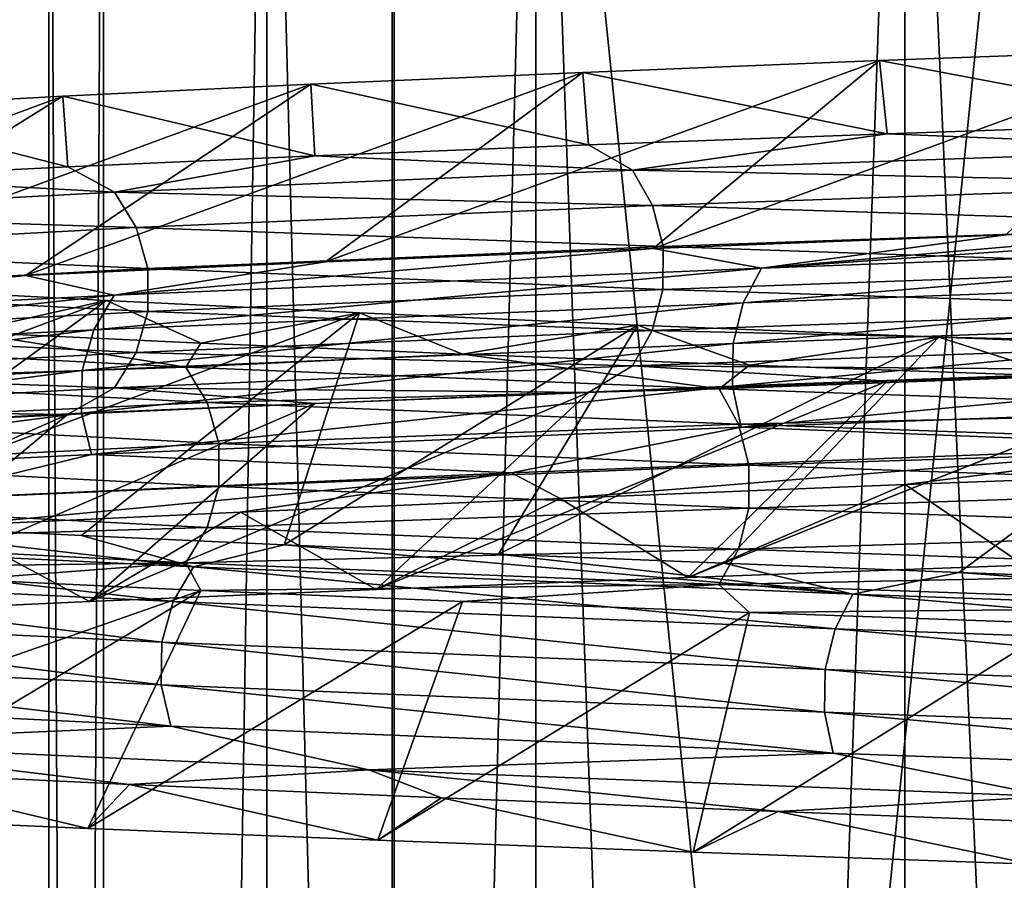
# Model space of a CAD drawing. Header units: metres. Extents: x -206 to 75, y -104 to 104.
# Tile 754 of 1056: x -10.6 to -8.84, y -56.25 to -54.71. Entities that reach past the tile are written whole.
import ezdxf

# ---------------------------------------------------------------- set-up
doc = ezdxf.new("R2010")
doc.units = ezdxf.units.M
doc.layers.add('solid_01_1-CONSUMER_THERM_B_125288', color=7, linetype='CONTINUOUS')

msp = doc.modelspace()

# ---------------------------------------------------------------- linework, layer by layer
at = {"layer": 'solid_01_1-CONSUMER_THERM_B_125288'}
for points in [[(-27.776106, 66.214066), (28.050987, 67.836098), (-27.757145, -66.232315)], [(28.050987, 67.836098), (-27.757065, -66.785934), (-27.757145, -66.232315)], [(28.050987, 67.836098), (27.851068, 67.319839), (-27.757065, -66.785934)], [(27.851068, 67.319839), (27.74942, 66.775635), (-27.757065, -66.785934)], [(27.74942, 66.775635), (-28.058632, -67.846397), (-27.858715, -67.330139)], [(27.74942, 66.775635), (27.749498, 66.222015), (-28.058632, -67.846397)], [(27.74942, 66.775635), (-27.858715, -67.330139), (-27.757065, -66.785934)], [(27.749498, 66.222015), (27.768459, -66.224365), (-28.058632, -67.846397)], [(-18.213459, -45.817539, 1.5), (-19.476553, -45.904934, 1.5), (69.506912, -74.995201, 1.5)], [(35.395393, -57.260349, 1.5), (18.218929, -45.812325, 1.5), (-18.213459, -45.817539, 1.5)], [(37.092922, -58.218811, 1.5), (-18.213459, -45.817539, 1.5), (69.506912, -74.995201, 1.5)], [(37.092922, -58.218811, 1.5), (35.395393, -57.260349, 1.5), (-18.213459, -45.817539, 1.5)], [(-19.476553, -45.904934, 1.5), (-20.110367, -46.015713, 1.5), (69.506912, -74.995201, 1.5)], [(-20.110367, -46.015713, 1.5), (-20.738798, -46.171688, 1.5), (69.506912, -74.995201, 1.5)], [(-20.738798, -46.171688, 1.5), (-21.356617, -46.372227, 1.5), (69.506912, -74.995201, 1.5)], [(-21.356617, -46.372227, 1.5), (-21.958729, -46.615906, 1.5), (69.506912, -74.995201, 1.5)], [(-38.864662, -46.52047, 75.400002), (-54.590946, -63.612965, 75.400002), (54.609055, -63.597332, 75.400002)], [(-37.59338, -46.610531, 75.400002), (-38.864662, -46.52047, 75.400002), (54.609055, -63.597332, 75.400002)], [(37.606621, -46.599766, 75.400002), (-37.59338, -46.610531, 75.400002), (54.609055, -63.597332, 75.400002)], [(-21.958729, -46.615906, 1.5), (-22.540312, -46.900536, 1.5), (69.506912, -74.995201, 1.5)], [(-22.540312, -46.900536, 1.5), (-23.096958, -47.223244, 1.5), (69.506912, -74.995201, 1.5)], [(-23.096958, -47.223244, 1.5), (-24.120508, -47.968487, 1.5), (69.506912, -74.995201, 1.5)], [(-24.120508, -47.968487, 1.5), (-33.833458, -56.120991, 1.5), (69.506912, -74.995201, 1.5)], [(-11.99159, -59.106865, 72.400002), (-11.993093, -48.606865, 72.400002), (12.006907, -48.603428, 72.400002)], [(-11.99159, -59.106865, 72.400002), (12.006907, -48.603428, 72.400002), (12.00841, -59.103428, 72.400002)], [(-16.914755, -50.999844, 22.799248), (-9.934341, -50.99984, 10.704712), (-9.934357, -65.000008, 10.704728)], [(-16.914755, -50.999844, 22.799248), (-9.934357, -65.000008, 10.704728), (-16.914745, -65.000008, 22.799221)], [(-16.914244, -65.000008, 26.205753), (-9.930285, -50.99984, 38.29821), (-16.914253, -50.999844, 26.205725)], [(-16.914244, -65.000008, 26.205753), (-9.930301, -65.000008, 38.298191), (-9.930285, -50.99984, 38.29821)], [(-9.934357, -65.000008, 10.704728), (-9.934341, -50.99984, 10.704712), (-8.502192, -50.99984, 9.778798)], [(-8.502185, -65.000008, 9.778798), (-9.934357, -65.000008, 10.704728), (-8.502192, -50.99984, 9.778798)], [(-8.497856, -65.000008, 39.223701), (-9.930285, -50.99984, 38.29821), (-9.930301, -65.000008, 38.298191)], [(-8.497856, -65.000008, 39.223701), (-8.497863, -50.99984, 39.223701), (-9.930285, -50.99984, 38.29821)], [(-10.55, -72, 24.5), (-10.55, -53.385639, 24.5), (-10.451737, -53.385639, 25.936554)], [(-10.451715, -72, 23.063284), (-10.451737, -53.385639, 23.063446), (-10.55, -53.385639, 24.5)], [(-10.55, -72, 24.5), (-10.451715, -72, 23.063284), (-10.55, -53.385639, 24.5)], [(-10.451713, -72, 25.936741), (-10.55, -72, 24.5), (-10.451737, -53.385639, 25.936554)], [(-10.451713, -72, 25.936741), (-10.451737, -53.385639, 25.936554), (-10.158779, -53.385639, 27.346348)], [(-10.451715, -72, 23.063284), (-10.158779, -53.385639, 21.653652), (-10.451737, -53.385639, 23.063446)], [(-10.451715, -72, 23.063284), (-10.158758, -72, 21.653572), (-10.158779, -53.385639, 21.653652)], [(-10.158751, -72, 27.346455), (-10.451713, -72, 25.936741), (-10.158779, -53.385639, 27.346348)], [(-10.158751, -72, 27.346455), (-10.158779, -53.385639, 27.346348), (-9.676583, -53.385639, 28.703121)], [(-9.676615, -72, 20.296957), (-9.676583, -53.385639, 20.296879), (-10.158779, -53.385639, 21.653652)], [(-10.158758, -72, 21.653572), (-9.676615, -72, 20.296957), (-10.158779, -53.385639, 21.653652)], [(-9.676604, -72, 28.703068), (-10.158751, -72, 27.346455), (-9.676583, -53.385639, 28.703121)], [(-9.676615, -72, 20.296957), (-9.014235, -72, 19.018581), (-9.676583, -53.385639, 20.296879)], [(-9.676604, -72, 28.703068), (-9.676583, -53.385639, 28.703121), (-9.014131, -53.385639, 29.981602)], [(-9.014219, -72, 29.981443), (-9.676604, -72, 28.703068), (-9.014131, -53.385639, 29.981602)], [(-9.014235, -72, 19.018581), (-9.014131, -53.385639, 19.018398), (-9.676583, -53.385639, 20.296879)], [(-9.014235, -72, 19.018581), (-8.183852, -72, 17.842148), (-9.014131, -53.385639, 19.018398)], [(-8.183835, -72, 31.157873), (-9.014219, -72, 29.981443), (-9.014131, -53.385639, 29.981602)], [(-8.183835, -72, 31.157873), (-9.014131, -53.385639, 29.981602), (-8.183762, -53.385639, 31.157969)], [(-8.183852, -72, 17.842148), (-8.183762, -53.385639, 17.842031), (-9.014131, -53.385639, 19.018398)], [(-9.465811, -55.121799, 33.569733), (-9.060058, -54.785015, 32.989384), (-8.486133, -54.763695, 33.569283)], [(-8.833298, -55.097351, 34.18597), (-9.465811, -55.121799, 33.569733), (-8.486133, -54.763695, 33.569283)], [(-8.467675, -54.896683, 33.24715), (-8.486133, -54.763695, 33.569283), (-9.060058, -54.785015, 32.989384)], [(-10.053697, -55.146118, 32.914612), (-9.591851, -54.806232, 32.376793), (-9.060058, -54.785015, 32.989384)], [(-9.465811, -55.121799, 33.569733), (-10.053697, -55.146118, 32.914612), (-9.060058, -54.785015, 32.989384)], [(-9.045887, -54.916439, 32.647861), (-9.060058, -54.785015, 32.989384), (-9.591851, -54.806232, 32.376793)], [(-9.045887, -54.916439, 32.647861), (-8.467675, -54.896683, 33.24715), (-9.060058, -54.785015, 32.989384)], [(-10.592022, -55.170338, 32.22699), (-10.079946, -54.827473, 31.733961), (-9.591851, -54.806232, 32.376793)], [(-10.053697, -55.146118, 32.914612), (-10.592022, -55.170338, 32.22699), (-9.591851, -54.806232, 32.376793)], [(-9.581764, -54.936188, 32.010754), (-9.591851, -54.806232, 32.376793), (-10.079946, -54.827473, 31.733961)], [(-9.581764, -54.936188, 32.010754), (-9.045887, -54.916439, 32.647861), (-9.591851, -54.806232, 32.376793)], [(-11.081029, -55.194691, 31.507397), (-10.524714, -54.848923, 31.060173), (-10.079946, -54.827473, 31.733961)], [(-10.592022, -55.170338, 32.22699), (-11.081029, -55.194691, 31.507397), (-10.079946, -54.827473, 31.733961)], [(-10.072632, -54.955933, 31.338556), (-10.079946, -54.827473, 31.733961), (-10.524714, -54.848923, 31.060173)], [(-10.072632, -54.955933, 31.338556), (-9.581764, -54.936188, 32.010754), (-10.079946, -54.827473, 31.733961)], [(-11.52352, -55.219395, 30.751629), (-10.92564, -54.870621, 30.356218), (-10.524714, -54.848923, 31.060173)], [(-11.081029, -55.194691, 31.507397), (-11.52352, -55.219395, 30.751629), (-10.524714, -54.848923, 31.060173)], [(-10.516216, -54.975681, 30.634117), (-10.524714, -54.848923, 31.060173), (-10.92564, -54.870621, 30.356218)], [(-10.516216, -54.975681, 30.634117), (-10.072632, -54.955933, 31.338556), (-10.524714, -54.848923, 31.060173)], [(-10.910751, -54.995434, 29.900881), (-10.516216, -54.975681, 30.634117), (-10.92564, -54.870621, 30.356218)], [(-8.398017, -54.94239, 33.228203), (-8.467675, -54.896683, 33.24715), (-9.045887, -54.916439, 32.647861)], [(-9.502686, -54.981606, 32.010929), (-9.045887, -54.916439, 32.647861), (-9.581764, -54.936188, 32.010754)], [(-8.398017, -54.94239, 33.228203), (-9.045887, -54.916439, 32.647861), (-9.502686, -54.981606, 32.010929)], [(-9.502686, -54.981606, 32.010929), (-9.581764, -54.936188, 32.010754), (-10.072632, -54.955933, 31.338556)], [(-8.398017, -54.94239, 33.228203), (-9.502686, -54.981606, 32.010929), (-8.366717, -55.005844, 33.195671)], [(-10.431982, -55.020821, 30.655184), (-10.072632, -54.955933, 31.338556), (-10.516216, -54.975681, 30.634117)], [(-9.502686, -54.981606, 32.010929), (-10.072632, -54.955933, 31.338556), (-10.431982, -55.020821, 30.655184)], [(-10.431982, -55.020821, 30.655184), (-10.516216, -54.975681, 30.634117), (-10.910751, -54.995434, 29.900881)], [(-9.502686, -54.981606, 32.010929), (-10.431982, -55.020821, 30.655184), (-9.467268, -55.045059, 31.982935)], [(-9.502686, -54.981606, 32.010929), (-9.467268, -55.045059, 31.982935), (-8.366717, -55.005844, 33.195671)], [(-10.431982, -55.020821, 30.655184), (-10.910751, -54.995434, 29.900881), (-11.169208, -55.060036, 29.185963)], [(-8.366717, -55.005844, 33.195671), (-9.467268, -55.045059, 31.982935), (-8.349817, -55.079388, 33.178108)], [(-10.431982, -55.020821, 30.655184), (-11.169208, -55.060036, 29.185963), (-10.393101, -55.084274, 30.632242)], [(-10.431982, -55.020821, 30.655184), (-10.393101, -55.084274, 30.632242), (-9.467268, -55.045059, 31.982935)], [(-9.467268, -55.045059, 31.982935), (-10.393101, -55.084274, 30.632242), (-9.448146, -55.118607, 31.967821)], [(-9.467268, -55.045059, 31.982935), (-9.448146, -55.118607, 31.967821), (-8.349817, -55.079388, 33.178108)], [(-11.169208, -55.060036, 29.185963), (-11.127578, -55.123489, 29.168497), (-10.393101, -55.084274, 30.632242)], [(-9.271611, -55.15707, 33.854637), (-8.389162, -55.080971, 34.572845), (-7.928165, -55.064514, 34.939602)], [(-9.271611, -55.15707, 33.854637), (-7.928165, -55.064514, 34.939602), (-7.947183, -55.108353, 35.002033)], [(-10.393101, -55.084274, 30.632242), (-11.127578, -55.123489, 29.168497), (-10.372108, -55.157822, 30.619856)], [(-10.393101, -55.084274, 30.632242), (-10.372108, -55.157822, 30.619856), (-9.448146, -55.118607, 31.967821)], [(-8.349817, -55.079388, 33.178108), (-9.448146, -55.118607, 31.967821), (-8.349862, -55.156288, 33.178154)], [(-9.271611, -55.15707, 33.854637), (-8.833298, -55.097351, 34.18597), (-8.389162, -55.080971, 34.572845)], [(-9.271611, -55.15707, 33.854637), (-9.465811, -55.121799, 33.569733), (-8.833298, -55.097351, 34.18597)], [(-7.947183, -55.108353, 35.002033), (-7.975115, -55.170601, 35.038937), (-9.304198, -55.219318, 33.887508)], [(-9.271611, -55.15707, 33.854637), (-7.947183, -55.108353, 35.002033), (-9.304198, -55.219318, 33.887508)], [(-11.127578, -55.123489, 29.168497), (-11.105102, -55.197037, 29.159067), (-10.372108, -55.157822, 30.619856)], [(-10.432764, -55.205788, 32.543274), (-10.053697, -55.146118, 32.914612), (-9.465811, -55.121799, 33.569733)], [(-10.432764, -55.205788, 32.543274), (-9.465811, -55.121799, 33.569733), (-9.271611, -55.15707, 33.854637)], [(-9.448146, -55.118607, 31.967821), (-10.372108, -55.157822, 30.619856), (-9.448195, -55.195503, 31.967861)], [(-9.448146, -55.118607, 31.967821), (-9.448195, -55.195503, 31.967861), (-8.349862, -55.156288, 33.178154)], [(-10.432764, -55.205788, 32.543274), (-10.592022, -55.170338, 32.22699), (-10.053697, -55.146118, 32.914612)], [(-10.372108, -55.157822, 30.619856), (-11.105102, -55.197037, 29.159067), (-10.372163, -55.234718, 30.619888)], [(-9.271611, -55.15707, 33.854637), (-9.304198, -55.219318, 33.887508), (-10.469431, -55.268036, 32.571537)], [(-10.432764, -55.205788, 32.543274), (-9.271611, -55.15707, 33.854637), (-10.469431, -55.268036, 32.571537)], [(-10.372108, -55.157822, 30.619856), (-10.372163, -55.234718, 30.619888), (-9.448195, -55.195503, 31.967861)], [(-8.349862, -55.156288, 33.178154), (-9.448195, -55.195503, 31.967861), (-8.366839, -55.229801, 33.195797)], [(-11.406818, -55.254505, 31.088171), (-11.081029, -55.194691, 31.507397), (-10.592022, -55.170338, 32.22699)], [(-11.406818, -55.254505, 31.088171), (-10.592022, -55.170338, 32.22699), (-10.432764, -55.205788, 32.543274)], [(-7.975115, -55.170601, 35.038937), (-7.990748, -55.243305, 35.059586), (-9.322434, -55.292023, 33.905899)], [(-9.304198, -55.219318, 33.887508), (-7.975115, -55.170601, 35.038937), (-9.322434, -55.292023, 33.905899)], [(-11.444372, -55.587627, 18.102747), (-10.44636, -55.215351, 17.975473), (-10.854959, -55.193855, 18.669559)], [(-11.105102, -55.197037, 29.159067), (-11.105161, -55.273933, 29.159092), (-10.372163, -55.234718, 30.619888)], [(-10.699021, -55.271793, 18.690693), (-10.854959, -55.193855, 18.669559), (-10.44636, -55.215351, 17.975473)], [(-9.448195, -55.195503, 31.967861), (-10.372163, -55.234718, 30.619888), (-9.467407, -55.269016, 31.983046)], [(-9.448195, -55.195503, 31.967861), (-9.467407, -55.269016, 31.983046), (-8.366839, -55.229801, 33.195797)], [(-10.432764, -55.205788, 32.543274), (-10.469431, -55.268036, 32.571537), (-11.446909, -55.316753, 31.11132)], [(-11.406818, -55.254505, 31.088171), (-10.432764, -55.205788, 32.543274), (-11.446909, -55.316753, 31.11132)], [(-11.444372, -55.587627, 18.102747), (-10.994227, -55.612057, 17.35742), (-10.44636, -55.215351, 17.975473)], [(-10.994227, -55.612057, 17.35742), (-9.992383, -55.237167, 17.308826), (-10.44636, -55.215351, 17.975473)], [(-10.277239, -55.291527, 17.973726), (-10.699021, -55.271793, 18.690693), (-10.44636, -55.215351, 17.975473)], [(-10.277239, -55.291527, 17.973726), (-10.44636, -55.215351, 17.975473), (-9.992383, -55.237167, 17.308826)], [(-10.372163, -55.234718, 30.619888), (-11.105161, -55.273933, 29.159092), (-10.393253, -55.308231, 30.632332)], [(-9.304198, -55.219318, 33.887508), (-9.322434, -55.292023, 33.905899), (-10.489949, -55.340744, 32.587349)], [(-10.469431, -55.268036, 32.571537), (-9.304198, -55.219318, 33.887508), (-10.489949, -55.340744, 32.587349)], [(-10.372163, -55.234718, 30.619888), (-10.393253, -55.308231, 30.632332), (-9.467407, -55.269016, 31.983046)], [(-8.366839, -55.229801, 33.195797), (-9.467407, -55.269016, 31.983046), (-8.398205, -55.293186, 33.228397)], [(-10.994227, -55.612057, 17.35742), (-10.491112, -55.636826, 16.638325), (-9.992383, -55.237167, 17.308826)], [(-10.491112, -55.636826, 16.638325), (-10.127625, -55.653412, 16.176121), (-9.992383, -55.237167, 17.308826)], [(-9.807855, -55.311253, 17.287312), (-10.277239, -55.291527, 17.973726), (-9.992383, -55.237167, 17.308826)], [(-10.127625, -55.653412, 16.176121), (-9.494071, -55.259132, 16.671307), (-9.992383, -55.237167, 17.308826)], [(-9.807855, -55.311253, 17.287312), (-9.992383, -55.237167, 17.308826), (-9.494071, -55.259132, 16.671307)], [(-7.990748, -55.243305, 35.059586), (-7.991798, -55.319893, 35.060955), (-9.323657, -55.36861, 33.90712)], [(-9.322434, -55.292023, 33.905899), (-7.990748, -55.243305, 35.059586), (-9.323657, -55.36861, 33.90712)], [(-10.469431, -55.268036, 32.571537), (-10.489949, -55.340744, 32.587349), (-11.469341, -55.389462, 31.124268)], [(-11.446909, -55.316753, 31.11132), (-10.469431, -55.268036, 32.571537), (-11.469341, -55.389462, 31.124268)], [(-9.467407, -55.269016, 31.983046), (-10.393253, -55.308231, 30.632332), (-9.502899, -55.332405, 32.011097)], [(-10.127625, -55.653412, 16.176121), (-9.743278, -55.669983, 15.729928), (-9.494071, -55.259132, 16.671307)], [(-9.292981, -55.330971, 16.634672), (-9.807855, -55.311253, 17.287312), (-9.494071, -55.259132, 16.671307)], [(-9.743278, -55.669983, 15.729928), (-8.95359, -55.28101, 16.066332), (-9.494071, -55.259132, 16.671307)], [(-9.467407, -55.269016, 31.983046), (-9.502899, -55.332405, 32.011097), (-8.398205, -55.293186, 33.228397)], [(-9.292981, -55.330971, 16.634672), (-9.494071, -55.259132, 16.671307), (-8.95359, -55.28101, 16.066332)], [(-11.105161, -55.273933, 29.159092), (-11.127742, -55.34745, 29.168566), (-10.393253, -55.308231, 30.632332)], [(-11.071697, -55.29533, 19.587252), (-10.699021, -55.271793, 18.690693), (-10.304254, -55.334545, 18.133656)], [(-10.304254, -55.334545, 18.133656), (-10.699021, -55.271793, 18.690693), (-10.277239, -55.291527, 17.973726)], [(-9.743278, -55.669983, 15.729928), (-9.339314, -55.686493, 15.30122), (-8.95359, -55.28101, 16.066332)], [(-9.339314, -55.686493, 15.30122), (-8.374035, -55.302666, 15.497684), (-8.95359, -55.28101, 16.066332)], [(-8.734582, -55.350693, 16.01885), (-9.292981, -55.330971, 16.634672), (-8.95359, -55.28101, 16.066332)], [(-8.734582, -55.350693, 16.01885), (-8.95359, -55.28101, 16.066332), (-8.374035, -55.302666, 15.497684)], [(-11.071697, -55.29533, 19.587252), (-10.304254, -55.334545, 18.133656), (-11.030431, -55.358784, 19.605562)], [(-9.322434, -55.292023, 33.905899), (-9.323657, -55.36861, 33.90712), (-10.491324, -55.417328, 32.588394)], [(-10.489949, -55.340744, 32.587349), (-9.322434, -55.292023, 33.905899), (-10.491324, -55.417328, 32.588394)], [(-10.304254, -55.334545, 18.133656), (-10.277239, -55.291527, 17.973726), (-9.807855, -55.311253, 17.287312)], [(-8.398205, -55.293186, 33.228397), (-9.502899, -55.332405, 32.011097), (-8.467683, -55.34037, 33.247143)], [(-9.339314, -55.686493, 15.30122), (-8.916636, -55.702927, 14.890911), (-8.374035, -55.302666, 15.497684)], [(-8.916636, -55.702927, 14.890911), (-8.476178, -55.719292, 14.499902), (-8.374035, -55.302666, 15.497684)], [(-10.393253, -55.308231, 30.632332), (-11.127742, -55.34745, 29.168566), (-10.432216, -55.37162, 30.655321)], [(-10.393253, -55.308231, 30.632332), (-10.432216, -55.37162, 30.655321), (-9.502899, -55.332405, 32.011097)], [(-10.304254, -55.334545, 18.133656), (-9.807855, -55.311253, 17.287312), (-9.347628, -55.37376, 16.796909)], [(-9.347628, -55.37376, 16.796909), (-9.807855, -55.311253, 17.287312), (-9.292981, -55.330971, 16.634672)], [(-9.323657, -55.36861, 33.90712), (-7.991798, -55.319893, 35.060955), (-9.307765, -55.442417, 33.891075)], [(-7.991798, -55.319893, 35.060955), (-7.978178, -55.3937, 35.042946), (-9.307765, -55.442417, 33.891075)], [(-10.489949, -55.340744, 32.587349), (-10.491324, -55.417328, 32.588394), (-11.470843, -55.466045, 31.125124)], [(-11.469341, -55.389462, 31.124268), (-10.489949, -55.340744, 32.587349), (-11.470843, -55.466045, 31.125124)], [(-10.304254, -55.334545, 18.133656), (-10.265847, -55.397999, 18.157385), (-11.030431, -55.358784, 19.605562)], [(-9.502899, -55.332405, 32.011097), (-10.432216, -55.37162, 30.655321), (-9.581771, -55.379875, 32.010742)], [(-10.304254, -55.334545, 18.133656), (-9.347628, -55.37376, 16.796909), (-10.265847, -55.397999, 18.157385)], [(-9.502899, -55.332405, 32.011097), (-9.581771, -55.379875, 32.010742), (-9.045894, -55.360123, 32.647854)], [(-9.502899, -55.332405, 32.011097), (-9.045894, -55.360123, 32.647854), (-8.467683, -55.34037, 33.247143)], [(-8.467683, -55.34037, 33.247143), (-9.40375, -55.711853, 33.271557), (-8.801138, -55.690025, 33.868767)], [(-9.045894, -55.360123, 32.647854), (-9.40375, -55.711853, 33.271557), (-8.467683, -55.34037, 33.247143)], [(-9.347628, -55.37376, 16.796909), (-9.292981, -55.330971, 16.634672), (-8.734582, -55.350693, 16.01885)], [(-11.127742, -55.34745, 29.168566), (-11.169457, -55.410835, 29.186068), (-10.432216, -55.37162, 30.655321)], [(-11.030431, -55.358784, 19.605562), (-10.265847, -55.397999, 18.157385), (-11.008151, -55.432331, 19.615448)], [(-9.347628, -55.37376, 16.796909), (-8.734582, -55.350693, 16.01885), (-8.218554, -55.412975, 15.602401)], [(-10.432216, -55.37162, 30.655321), (-11.169457, -55.410835, 29.186068), (-10.516221, -55.419369, 30.634108)], [(-10.432216, -55.37162, 30.655321), (-10.516221, -55.419369, 30.634108), (-10.072638, -55.39962, 31.338549)], [(-10.491324, -55.417328, 32.588394), (-9.323657, -55.36861, 33.90712), (-10.473441, -55.491135, 32.5746)], [(-9.323657, -55.36861, 33.90712), (-9.307765, -55.442417, 33.891075), (-10.473441, -55.491135, 32.5746)], [(-10.432216, -55.37162, 30.655321), (-10.072638, -55.39962, 31.338549), (-9.581771, -55.379875, 32.010742)], [(-9.347628, -55.37376, 16.796909), (-9.312787, -55.437214, 16.825621), (-10.265847, -55.397999, 18.157385)], [(-9.045894, -55.360123, 32.647854), (-9.962903, -55.733547, 32.639568), (-9.40375, -55.711853, 33.271557)], [(-9.581771, -55.379875, 32.010742), (-9.962903, -55.733547, 32.639568), (-9.045894, -55.360123, 32.647854)], [(-9.347628, -55.37376, 16.796909), (-8.218554, -55.412975, 15.602401), (-9.312787, -55.437214, 16.825621)], [(-9.581771, -55.379875, 32.010742), (-10.476954, -55.755001, 31.975248), (-9.962903, -55.733547, 32.639568)], [(-10.072638, -55.39962, 31.338549), (-10.476954, -55.755001, 31.975248), (-9.581771, -55.379875, 32.010742)], [(-9.307765, -55.442417, 33.891075), (-7.978178, -55.3937, 35.042946), (-8.460747, -55.476044, 34.603115)], [(-11.169457, -55.410835, 29.186068), (-10.910756, -55.439121, 29.900871), (-10.516221, -55.419369, 30.634108)], [(-10.265847, -55.397999, 18.157385), (-10.245111, -55.471546, 18.170195), (-11.008151, -55.432331, 19.615448)], [(-10.072638, -55.39962, 31.338549), (-10.946317, -55.776249, 31.27774), (-10.476954, -55.755001, 31.975248)], [(-10.516221, -55.419369, 30.634108), (-10.946317, -55.776249, 31.27774), (-10.072638, -55.39962, 31.338549)], [(-10.265847, -55.397999, 18.157385), (-9.312787, -55.437214, 16.825621), (-10.245111, -55.471546, 18.170195)], [(-11.470843, -55.466045, 31.125124), (-10.491324, -55.417328, 32.588394), (-11.451289, -55.539852, 31.113823)], [(-10.491324, -55.417328, 32.588394), (-10.473441, -55.491135, 32.5746), (-11.451289, -55.539852, 31.113823)], [(-10.516221, -55.419369, 30.634108), (-11.370421, -55.797394, 30.547838), (-10.946317, -55.776249, 31.27774)], [(-10.910756, -55.439121, 29.900871), (-11.370421, -55.797394, 30.547838), (-10.516221, -55.419369, 30.634108)], [(-8.218554, -55.412975, 15.602401), (-8.187922, -55.476429, 15.635565), (-9.312787, -55.437214, 16.825621)], [(-11.008151, -55.432331, 19.615448), (-10.245111, -55.471546, 18.170195), (-11.008209, -55.509228, 19.615423)], [(-10.473441, -55.491135, 32.5746), (-9.307765, -55.442417, 33.891075), (-9.719876, -55.524414, 33.401039)], [(-9.312787, -55.437214, 16.825621), (-9.293976, -55.510761, 16.841122), (-10.245111, -55.471546, 18.170195)], [(-9.307765, -55.442417, 33.891075), (-8.460747, -55.476044, 34.603115), (-9.719876, -55.524414, 33.401039)], [(-9.312787, -55.437214, 16.825621), (-8.187922, -55.476429, 15.635565), (-9.293976, -55.510761, 16.841122)], [(-10.245111, -55.471546, 18.170195), (-10.245166, -55.548443, 18.170162), (-11.008209, -55.509228, 19.615423)], [(-10.245111, -55.471546, 18.170195), (-9.293976, -55.510761, 16.841122), (-10.245166, -55.548443, 18.170162)], [(-8.460747, -55.476044, 34.603115), (-9.632878, -55.570007, 33.407612), (-9.719876, -55.524414, 33.401039)], [(-8.460747, -55.476044, 34.603115), (-9.013755, -55.545212, 34.032642), (-9.632878, -55.570007, 33.407612)], [(-8.187922, -55.476429, 15.635565), (-8.171384, -55.54998, 15.65347), (-9.293976, -55.510761, 16.841122)], [(-8.460747, -55.476044, 34.603115), (-8.353769, -55.520535, 34.615574), (-9.013755, -55.545212, 34.032642)], [(-11.451289, -55.539852, 31.113823), (-10.473441, -55.491135, 32.5746), (-10.809153, -55.572788, 32.0443)], [(-10.473441, -55.491135, 32.5746), (-9.719876, -55.524414, 33.401039), (-10.809153, -55.572788, 32.0443)], [(-11.008209, -55.509228, 19.615423), (-10.245166, -55.548443, 18.170162), (-11.030593, -55.582741, 19.60549)], [(-9.293976, -55.510761, 16.841122), (-9.294025, -55.587658, 16.84108), (-10.245166, -55.548443, 18.170162)], [(-9.293976, -55.510761, 16.841122), (-8.171384, -55.54998, 15.65347), (-9.294025, -55.587658, 16.84108)], [(-9.719876, -55.524414, 33.401039), (-10.729964, -55.619114, 32.052357), (-10.809153, -55.572788, 32.0443)], [(-9.719876, -55.524414, 33.401039), (-10.206267, -55.594719, 32.745667), (-10.729964, -55.619114, 32.052357)], [(-9.719876, -55.524414, 33.401039), (-9.632878, -55.570007, 33.407612), (-10.206267, -55.594719, 32.745667)], [(-8.801138, -55.690025, 33.868767), (-9.013755, -55.545212, 34.032642), (-8.353769, -55.520535, 34.615574)], [(-10.245166, -55.548443, 18.170162), (-10.265998, -55.62196, 18.157291), (-11.030593, -55.582741, 19.60549)], [(-10.245166, -55.548443, 18.170162), (-9.294025, -55.587658, 16.84108), (-10.265998, -55.62196, 18.157291)], [(-9.40375, -55.711853, 33.271557), (-9.632878, -55.570007, 33.407612), (-9.013755, -55.545212, 34.032642)], [(-8.801138, -55.690025, 33.868767), (-9.40375, -55.711853, 33.271557), (-9.013755, -55.545212, 34.032642)], [(-8.171384, -55.54998, 15.65347), (-8.171427, -55.626873, 15.653422), (-9.294025, -55.587658, 16.84108)], [(-9.962903, -55.733547, 32.639568), (-10.206267, -55.594719, 32.745667), (-9.632878, -55.570007, 33.407612)], [(-9.40375, -55.711853, 33.271557), (-9.962903, -55.733547, 32.639568), (-9.632878, -55.570007, 33.407612)], [(-11.030593, -55.582741, 19.60549), (-10.265998, -55.62196, 18.157291), (-11.071945, -55.64613, 19.587141)], [(-9.294025, -55.587658, 16.84108), (-9.312923, -55.661175, 16.825506), (-10.265998, -55.62196, 18.157291)], [(-9.294025, -55.587658, 16.84108), (-8.171427, -55.626873, 15.653422), (-9.312923, -55.661175, 16.825506)], [(-10.476954, -55.755001, 31.975248), (-10.729964, -55.619114, 32.052357), (-10.206267, -55.594719, 32.745667)], [(-9.962903, -55.733547, 32.639568), (-10.476954, -55.755001, 31.975248), (-10.206267, -55.594719, 32.745667)], [(-10.290753, -55.692974, 16.27919), (-10.994227, -55.612057, 17.35742), (-11.292409, -55.644253, 17.715897)], [(-10.265998, -55.62196, 18.157291), (-10.304483, -55.685345, 18.133512), (-11.071945, -55.64613, 19.587141)], [(-10.290753, -55.692974, 16.27919), (-10.491112, -55.636826, 16.638325), (-10.994227, -55.612057, 17.35742)], [(-10.476954, -55.755001, 31.975248), (-10.946317, -55.776249, 31.27774), (-10.729964, -55.619114, 32.052357)], [(-10.265998, -55.62196, 18.157291), (-9.312923, -55.661175, 16.825506), (-10.304483, -55.685345, 18.133512)], [(-10.290753, -55.692974, 16.27919), (-10.127625, -55.653412, 16.176121), (-10.491112, -55.636826, 16.638325)], [(-8.171427, -55.626873, 15.653422), (-8.188043, -55.70039, 15.635434), (-9.312923, -55.661175, 16.825506)], [(-11.292409, -55.644253, 17.715897), (-11.332092, -55.706501, 17.692051), (-10.326916, -55.755222, 16.250296)], [(-10.290753, -55.692974, 16.27919), (-11.292409, -55.644253, 17.715897), (-10.326916, -55.755222, 16.250296)], [(-11.071945, -55.64613, 19.587141), (-10.304483, -55.685345, 18.133512), (-11.070958, -55.695747, 19.434729)], [(-9.107511, -55.741692, 14.98677), (-10.127625, -55.653412, 16.176121), (-10.290753, -55.692974, 16.27919)], [(-9.107511, -55.741692, 14.98677), (-9.743278, -55.669983, 15.729928), (-10.127625, -55.653412, 16.176121)], [(-9.312923, -55.661175, 16.825506), (-9.347836, -55.72456, 16.796736), (-10.304483, -55.685345, 18.133512)], [(-9.107511, -55.741692, 14.98677), (-9.339314, -55.686493, 15.30122), (-9.743278, -55.669983, 15.729928)], [(-9.312923, -55.661175, 16.825506), (-8.188043, -55.70039, 15.635434), (-9.347836, -55.72456, 16.796736)], [(-10.304483, -55.685345, 18.133512), (-10.699017, -55.715481, 18.690683), (-11.070958, -55.695747, 19.434729)], [(-10.304483, -55.685345, 18.133512), (-10.277233, -55.73521, 17.973717), (-10.699017, -55.715481, 18.690683)], [(-10.290753, -55.692974, 16.27919), (-10.326916, -55.755222, 16.250296), (-9.139515, -55.80394, 14.953334)], [(-10.304483, -55.685345, 18.133512), (-9.347836, -55.72456, 16.796736), (-10.277233, -55.73521, 17.973717)], [(-9.107511, -55.741692, 14.98677), (-10.290753, -55.692974, 16.27919), (-9.139515, -55.80394, 14.953334)], [(-9.107511, -55.741692, 14.98677), (-8.916636, -55.702927, 14.890911), (-9.339314, -55.686493, 15.30122)], [(-11.332092, -55.706501, 17.692051), (-11.354293, -55.779205, 17.678703), (-10.347146, -55.827927, 16.234125)], [(-10.326916, -55.755222, 16.250296), (-11.332092, -55.706501, 17.692051), (-10.347146, -55.827927, 16.234125)], [(-8.188043, -55.70039, 15.635434), (-8.218739, -55.763779, 15.602202), (-9.347836, -55.72456, 16.796736)], [(-7.765152, -55.790409, 13.860658), (-8.916636, -55.702927, 14.890911), (-9.107511, -55.741692, 14.98677)], [(-7.765152, -55.790409, 13.860658), (-8.476178, -55.719292, 14.499902), (-8.916636, -55.702927, 14.890911)], [(-10.277233, -55.73521, 17.973717), (-11.377868, -56.119801, 18.31385), (-10.699017, -55.715481, 18.690683)], [(-9.347836, -55.72456, 16.796736), (-9.807849, -55.754936, 17.287302), (-10.277233, -55.73521, 17.973717)], [(-9.347836, -55.72456, 16.796736), (-9.292974, -55.774658, 16.634665), (-9.807849, -55.754936, 17.287302)], [(-9.347836, -55.72456, 16.796736), (-8.218739, -55.763779, 15.602202), (-9.292974, -55.774658, 16.634665)], [(-10.277233, -55.73521, 17.973717), (-10.953093, -56.141109, 17.581171), (-11.377868, -56.119801, 18.31385)], [(-10.277233, -55.73521, 17.973717), (-10.480042, -56.162148, 16.876499), (-10.953093, -56.141109, 17.581171)], [(-9.807849, -55.754936, 17.287302), (-10.480042, -56.162148, 16.876499), (-10.277233, -55.73521, 17.973717)], [(-9.107511, -55.741692, 14.98677), (-9.139515, -55.80394, 14.953334), (-7.792438, -55.852657, 13.823264)], [(-7.765152, -55.790409, 13.860658), (-9.107511, -55.741692, 14.98677), (-7.792438, -55.852657, 13.823264)], [(-9.807849, -55.754936, 17.287302), (-9.959666, -56.183208, 16.201584), (-10.480042, -56.162148, 16.876499)], [(-10.326916, -55.755222, 16.250296), (-10.347146, -55.827927, 16.234125), (-9.157417, -55.876644, 14.934622)], [(-9.139515, -55.80394, 14.953334), (-10.326916, -55.755222, 16.250296), (-9.157417, -55.876644, 14.934622)], [(-9.292974, -55.774658, 16.634665), (-9.959666, -56.183208, 16.201584), (-9.807849, -55.754936, 17.287302)], [(-8.218739, -55.763779, 15.602202), (-8.734575, -55.79438, 16.018845), (-9.292974, -55.774658, 16.634665)], [(-11.354293, -55.779205, 17.678703), (-11.355769, -55.855793, 17.677805), (-10.34849, -55.904514, 16.233038)], [(-10.347146, -55.827927, 16.234125), (-11.354293, -55.779205, 17.678703), (-10.34849, -55.904514, 16.233038)], [(-9.292974, -55.774658, 16.634665), (-9.394272, -56.204506, 15.560214), (-9.959666, -56.183208, 16.201584)], [(-8.734575, -55.79438, 16.018845), (-9.394272, -56.204506, 15.560214), (-9.292974, -55.774658, 16.634665)], [(-8.734575, -55.79438, 16.018845), (-8.78709, -56.226101, 14.956457), (-9.394272, -56.204506, 15.560214)], [(-9.139515, -55.80394, 14.953334), (-9.157417, -55.876644, 14.934622), (-7.8077, -55.925365, 13.802339)], [(-7.792438, -55.852657, 13.823264), (-9.139515, -55.80394, 14.953334), (-7.8077, -55.925365, 13.802339)], [(-10.347146, -55.827927, 16.234125), (-10.34849, -55.904514, 16.233038), (-9.158605, -55.953232, 14.933367)], [(-9.157417, -55.876644, 14.934622), (-10.347146, -55.827927, 16.234125), (-9.158605, -55.953232, 14.933367)], [(-11.355769, -55.855793, 17.677805), (-11.336404, -55.9296, 17.68943), (-10.330841, -55.978321, 16.247128)], [(-10.34849, -55.904514, 16.233038), (-11.355769, -55.855793, 17.677805), (-10.330841, -55.978321, 16.247128)], [(-9.157417, -55.876644, 14.934622), (-9.158605, -55.953232, 14.933367), (-7.808711, -56.001949, 13.800937)], [(-7.8077, -55.925365, 13.802339), (-9.157417, -55.876644, 14.934622), (-7.808711, -56.001949, 13.800937)], [(-10.34849, -55.904514, 16.233038), (-10.330841, -55.978321, 16.247128), (-9.142983, -56.027039, 14.949673)], [(-9.158605, -55.953232, 14.933367), (-10.34849, -55.904514, 16.233038), (-9.142983, -56.027039, 14.949673)], [(-10.330841, -55.978321, 16.247128), (-11.336404, -55.9296, 17.68943), (-11.025731, -56.008152, 17.277044)], [(-9.158605, -55.953232, 14.933367), (-9.142983, -56.027039, 14.949673), (-7.795391, -56.075756, 13.819174)], [(-7.808711, -56.001949, 13.800937), (-9.158605, -55.953232, 14.933367), (-7.795391, -56.075756, 13.819174)], [(-10.330841, -55.978321, 16.247128), (-11.025731, -56.008152, 17.277044), (-9.976039, -56.056526, 15.888864)], [(-9.142983, -56.027039, 14.949673), (-10.330841, -55.978321, 16.247128), (-9.976039, -56.056526, 15.888864)], [(-11.025731, -56.008152, 17.277044), (-10.915885, -56.058784, 17.219799), (-10.405101, -56.082962, 16.508097)], [(-11.025731, -56.008152, 17.277044), (-10.405101, -56.082962, 16.508097), (-9.976039, -56.056526, 15.888864)], [(-9.142983, -56.027039, 14.949673), (-9.976039, -56.056526, 15.888864), (-8.753549, -56.1049, 14.649232)], [(-7.795391, -56.075756, 13.819174), (-9.142983, -56.027039, 14.949673), (-8.753549, -56.1049, 14.649232)], [(-10.953093, -56.141109, 17.581171), (-10.480042, -56.162148, 16.876499), (-10.915885, -56.058784, 17.219799)], [(-10.480042, -56.162148, 16.876499), (-10.405101, -56.082962, 16.508097), (-10.915885, -56.058784, 17.219799)], [(-9.976039, -56.056526, 15.888864), (-10.405101, -56.082962, 16.508097), (-9.845612, -56.107265, 15.829234)], [(-9.976039, -56.056526, 15.888864), (-9.845612, -56.107265, 15.829234), (-9.241571, -56.131729, 15.188526)], [(-9.976039, -56.056526, 15.888864), (-9.241571, -56.131729, 15.188526), (-8.753549, -56.1049, 14.649232)], [(-10.480042, -56.162148, 16.876499), (-9.959666, -56.183208, 16.201584), (-10.405101, -56.082962, 16.508097)], [(-9.959666, -56.183208, 16.201584), (-9.845612, -56.107265, 15.829234), (-10.405101, -56.082962, 16.508097)], [(-9.959666, -56.183208, 16.201584), (-9.394272, -56.204506, 15.560214), (-9.845612, -56.107265, 15.829234)], [(-9.394272, -56.204506, 15.560214), (-9.241571, -56.131729, 15.188526), (-9.845612, -56.107265, 15.829234)], [(-8.753549, -56.1049, 14.649232), (-9.241571, -56.131729, 15.188526), (-8.596205, -56.156368, 14.589356)], [(-33.833458, -56.120991, 1.5), (-35.386375, -57.270309, 1.5), (69.506912, -74.995201, 1.5)], [(-9.394272, -56.204506, 15.560214), (-8.78709, -56.226101, 14.956457), (-9.241571, -56.131729, 15.188526)], [(-8.78709, -56.226101, 14.956457), (-8.596205, -56.156368, 14.589356), (-9.241571, -56.131729, 15.188526)]]:
    msp.add_3dface(points, dxfattribs=at)

doc.saveas('drawing.dxf')
